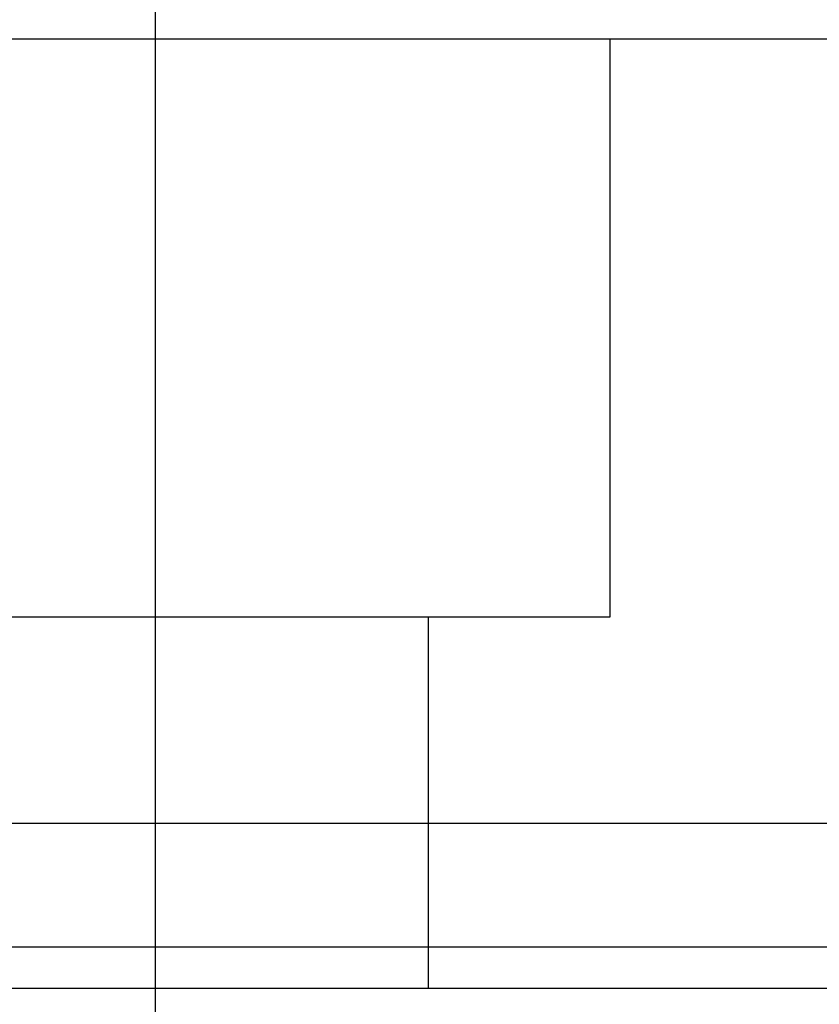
# Model space of a CAD drawing. Header units: millimetres. Extents: x 1805 to 4914, y -1594 to 860.
# Tile 257 of 656: x 2189 to 2199, y -220 to -208. Entities that reach past the tile are written whole.
import ezdxf
from ezdxf.lldxf.tags import DXFTag

# ---------------------------------------------------------------- set-up
doc = ezdxf.new("R2010")
doc.units = ezdxf.units.MM
doc.layers.get('0').update_dxf_attribs({"linetype": 'CONTINUOUS'})
tags = doc.linetypes.add('DASHED', pattern=[25.72, 12.86, -12.86]).pattern_tags.tags
tags[6:7] = [DXFTag(74, 4), DXFTag(75, 0), DXFTag(340, '0'), DXFTag(46, 0.0), DXFTag(50, 0.0), DXFTag(44, 0.0), DXFTag(45, 0.0)]
tags[4:5] = [DXFTag(74, 4), DXFTag(75, 0), DXFTag(340, '0'), DXFTag(46, 0.0), DXFTag(50, 0.0), DXFTag(44, 0.0), DXFTag(45, 0.0)]

msp = doc.modelspace()

# ---------------------------------------------------------------- linework, layer by layer
at = {"ltscale": 0.2}
msp.add_line((2190.777, -226.408), (2190.777, -200.659), dxfattribs=at)
at = {"linetype": 'DASHED'}
for p, q in [((2560.777, -208.496), (2120.777, -208.496)), ((2196.277, -208.496), (2196.277, -215.496)), ((2196.277, -215.496), (2185.277, -215.496)), ((2194.077, -215.496), (2194.077, -219.996)), ((2560.777, -219.496), (2120.777, -219.496))]:
    msp.add_line(p, q, dxfattribs=at)
at = {"linetype": 'Continuous'}
for p, q in [((2560.777, -217.996), (2120.777, -217.996)), ((2560.777, -219.996), (2120.777, -219.996))]:
    msp.add_line(p, q, dxfattribs=at)

doc.saveas('drawing.dxf')
